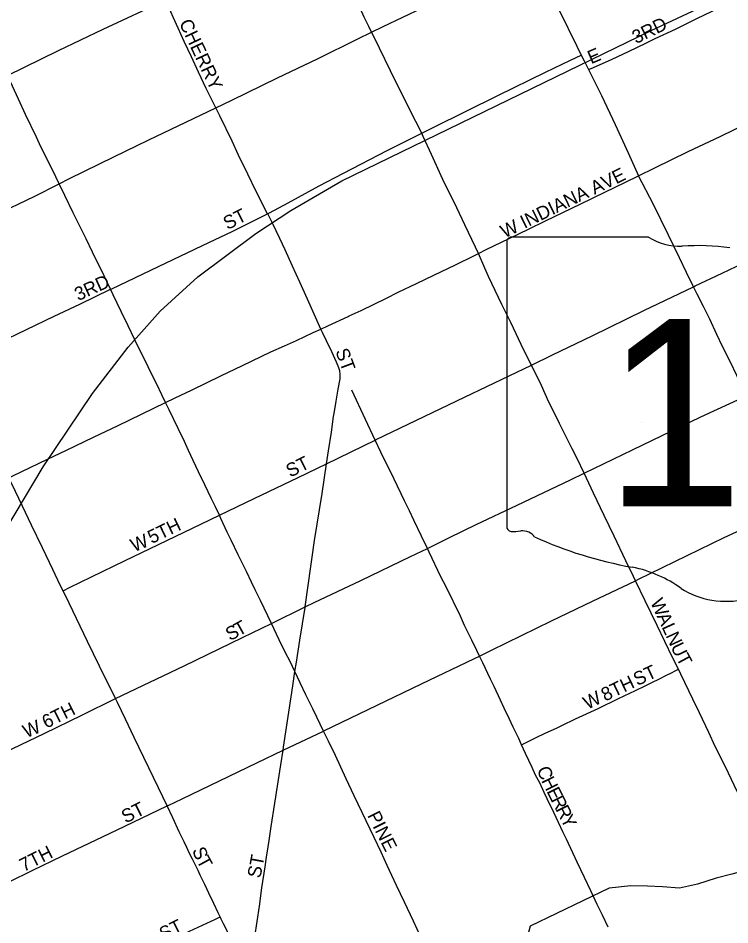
# Model space of a CAD drawing. Extents: x 1443599 to 1910620, y 1028088 to 1361369.
# Drawn here: x 1657317 to 1659961, y 1295055 to 1298423 of the extents above; entities that cross this region are included whole.
import ezdxf

# ---------------------------------------------------------------- set-up
doc = ezdxf.new("R2010")
doc.units = 0
for name, color, linetype in [('GM_X_City_Street', 7, 'Continuous'), ('GM_X_City_Street_Text', 7, 'Continuous'), ('GM_X_Minor_River', 7, 'Continuous'), ('GM_X_Rail_Line', 7, 'Continuous'), ('GM_X_State_Location', 7, 'Continuous'), ('GM_X_State_Route', 7, 'Continuous'), ('GM_X_State_Shield', 7, 'Continuous'), ('GM_X_US_Route', 7, 'Continuous')]:
    doc.layers.add(name, color=color, linetype=linetype)

msp = doc.modelspace()

# ---------------------------------------------------------------- linework, layer by layer
at = {"layer": 'GM_X_City_Street'}
for points in [[(1658630, 1298370.6), (1658619.3, 1298391.8), (1658602.7, 1298427), (1658578.2, 1298479.7), (1658565.5, 1298506.1), (1658547.9, 1298542.2), (1658526.4, 1298588.1), (1658499, 1298644.7), (1658486.5, 1298670), (1658468.7, 1298705.3), (1658454.1, 1298735.6), (1658438.5, 1298767.7)], [(1658050.6, 1298090.1), (1658015.5, 1298161.6), (1657987.3, 1298221.6), (1657960.4, 1298279.1), (1657932.9, 1298336.6), (1657911, 1298385.4), (1657892.8, 1298426), (1657883.4, 1298446.6), (1657877.5, 1298462.1), (1657866.1, 1298491.7)], [(1658630, 1298370.6), (1658673.4, 1298391.7), (1658818.5, 1298461.6), (1658921.2, 1298511.3)], [(1659435.8, 1298232), (1659445.2, 1298236.1), (1659521, 1298269.6), (1659586.3, 1298300.7), (1659645.8, 1298328.9), (1659683.4, 1298346.7), (1659758.6, 1298382.5), (1659838.9, 1298421.5), (1659944.9, 1298472.9), (1659995, 1298497.5), (1660025.8, 1298512.7)], [(1658050.6, 1298090.1), (1658110.5, 1298118.8), (1658279.7, 1298200.8), (1658428.9, 1298271.8), (1658578.3, 1298345.4), (1658630, 1298370.6)], [(1658816, 1297995.1), (1658794.3, 1298039.3), (1658743.4, 1298138.9), (1658700.4, 1298226.8), (1658659.4, 1298311.7), (1658634.3, 1298362.2), (1658630, 1298370.6)], [(1658816, 1297995.1), (1658861.1, 1298017.8), (1659099, 1298136.1), (1659276.3, 1298221.7), (1659369.4, 1298266.3), (1659408.4, 1298285)], [(1657469.4, 1297807.7), (1657457.2, 1297832.9), (1657431.8, 1297884.3), (1657401.4, 1297945), (1657384.2, 1297980.4), (1657344.2, 1298064.4), (1657317.9, 1298121.4), (1657288, 1298186.6), (1657277.1, 1298210.4)], [(1657469.4, 1297807.7), (1657507.3, 1297827), (1657672, 1297907.6), (1657801.7, 1297970.8), (1657939.1, 1298036.6), (1658050.6, 1298090.1)], [(1658243.6, 1297696.5), (1658201.3, 1297778.5), (1658170, 1297842.9), (1658135.6, 1297913.5), (1658111.8, 1297965.4), (1658065.5, 1298059.7), (1658050.6, 1298090.1)], [(1658243.6, 1297696.5), (1658250.1, 1297699.7), (1658319.3, 1297736.7), (1658435.6, 1297799.6), (1658525, 1297846.9), (1658688.3, 1297930.9), (1658816, 1297995.1)], [(1659026.6, 1297548.7), (1659016.2, 1297572.4), (1658976.1, 1297655.4), (1658946.8, 1297718), (1658895, 1297823.4), (1658852, 1297916.2), (1658821.6, 1297983.6), (1658816, 1297995.1)], [(1659026.6, 1297548.7), (1659056.1, 1297563.2), (1659140.5, 1297604), (1659214.8, 1297640), (1659276.3, 1297669.7), (1659340.5, 1297700.8), (1659407.6, 1297733.2), (1659497, 1297776.5), (1659573.8, 1297813.6), (1659622.1, 1297837)], [(1656886.7, 1297531.9), (1656989.8, 1297580.3), (1657232.3, 1297691.8), (1657376.6, 1297760.5), (1657469.4, 1297807.7)], [(1657660.2, 1297415.6), (1657635.8, 1297465.8), (1657593.3, 1297553.8), (1657568.9, 1297603.3), (1657544.6, 1297652.1), (1657520.6, 1297699.9), (1657490.3, 1297764.5), (1657469.4, 1297807.7)], [(1659825.4, 1297425.4), (1659832.2, 1297428.6), (1659933, 1297475.3), (1660036.6, 1297525), (1660145.7, 1297577.9), (1660237.5, 1297621.7), (1660367.1, 1297685), (1660416.7, 1297708.6)], [(1657660.2, 1297415.6), (1657665, 1297417.9), (1657837.9, 1297500.1), (1658027, 1297590.3), (1658108.9, 1297629.6), (1658243.6, 1297696.5)], [(1658441.7, 1297267.9), (1658391.5, 1297379.1), (1658362.8, 1297442.2), (1658335.6, 1297501.4), (1658308.9, 1297562.2), (1658289.5, 1297604.1), (1658275.8, 1297632.9), (1658263.9, 1297656), (1658245.1, 1297693.5), (1658243.6, 1297696.5)], [(1658542.2, 1297314.6), (1658546.7, 1297316.7), (1658591, 1297337.4), (1658684.8, 1297383), (1658728.4, 1297405.1), (1658796.9, 1297437.6), (1658861.6, 1297468.3), (1658941.2, 1297506.8), (1659011.8, 1297541.4), (1659026.6, 1297548.7)], [(1659223.5, 1297134.2), (1659196.1, 1297189.6), (1659147.2, 1297292.2), (1659114, 1297358.6), (1659064.1, 1297463.1), (1659050.5, 1297494.3), (1659026.6, 1297548.7)], [(1657075.7, 1297139.4), (1657097.6, 1297149.5), (1657243.9, 1297216.8), (1657450.8, 1297315.9), (1657545.3, 1297361), (1657660.2, 1297415.6)], [(1657864.5, 1296995), (1657850.6, 1297023.1), (1657831.5, 1297062.7), (1657814.6, 1297097.1), (1657799.9, 1297127.1), (1657784.5, 1297158.5), (1657765.5, 1297196.7), (1657749.3, 1297230.4), (1657725.9, 1297280.2), (1657699.5, 1297333.7), (1657670.1, 1297395.2), (1657660.2, 1297415.6)], [(1659223.5, 1297134.2), (1659302.4, 1297172.1), (1659449.1, 1297242.5), (1659641.7, 1297336.7), (1659825.4, 1297425.4)], [(1658441.7, 1297267.9), (1658466.7, 1297279.5), (1658542.2, 1297314.6)], [(1658306.3, 1297205.8), (1658350.7, 1297225.7), (1658413.2, 1297254.6), (1658441.7, 1297267.9)], [(1658512.9, 1297082.8), (1658513.5, 1297100.9), (1658511.7, 1297112.8), (1658507.9, 1297123.5), (1658499.1, 1297145.3), (1658481.6, 1297183.5), (1658462.9, 1297224.7), (1658447.8, 1297255.3), (1658441.7, 1297267.9)], [(1657864.5, 1296995), (1657897.9, 1297011.1), (1657963.4, 1297042.5), (1658069.5, 1297093.6), (1658150.4, 1297132.9), (1658255, 1297182.9), (1658306.3, 1297205.8)], [(1658643.1, 1296855.7), (1658646.6, 1296857.3), (1658975.5, 1297015.2), (1659223.5, 1297134.2)], [(1659419.3, 1296732.7), (1659393.6, 1296787.3), (1659375.3, 1296823.5), (1659349.6, 1296875.2), (1659328.1, 1296917.2), (1659311.5, 1296950.4), (1659289, 1296996.3), (1659260.7, 1297058.8), (1659223.5, 1297134.2)], [(1658490.5, 1296954.1), (1658498, 1296999.7), (1658505.4, 1297044.1), (1658512.9, 1297082.8)], [(1658643.1, 1296855.7), (1658606.6, 1296931.9), (1658556, 1297041)], [(1659419.3, 1296732.7), (1659598.8, 1296819.1), (1659852.8, 1296941.3), (1660022.4, 1297019.6)], [(1657281.5, 1296715.6), (1657297.4, 1296723.1), (1657425.6, 1296784.2), (1657495.9, 1296817.8), (1657596.5, 1296866), (1657688.2, 1296910.3), (1657864.5, 1296995)], [(1658064.6, 1296576.3), (1658049.8, 1296608.2), (1658035.3, 1296637.1), (1658010.4, 1296689.1), (1657986.8, 1296737.1), (1657966.3, 1296780.3), (1657949, 1296816.5), (1657934.1, 1296850.3), (1657911.3, 1296898.3), (1657878.2, 1296967.5), (1657864.5, 1296995)], [(1658462.6, 1296767.9), (1658469.9, 1296815.9), (1658480.5, 1296884.6), (1658488.6, 1296942.8), (1658490.5, 1296954.1)], [(1658462.6, 1296767.9), (1658643.1, 1296855.7)], [(1658837.3, 1296453.4), (1658815.6, 1296499), (1658787, 1296558.3), (1658770.9, 1296592.7), (1658752.5, 1296629.4), (1658713.7, 1296709.9), (1658664.5, 1296811), (1658643.1, 1296855.7)], [(1658064.6, 1296576.3), (1658194.1, 1296638.4), (1658356.5, 1296716.4), (1658462.6, 1296767.9)], [(1658383, 1296236), (1658404.4, 1296385.7), (1658407.9, 1296411.5), (1658418.3, 1296482.9), (1658445.6, 1296657.1), (1658462.6, 1296767.9)], [(1658837.3, 1296453.4), (1658918.9, 1296493.4), (1659019, 1296541.4), (1659170.2, 1296613.2), (1659368.3, 1296708.1), (1659419.3, 1296732.7)], [(1659610.4, 1296333.2), (1659602.6, 1296349.3), (1659575, 1296407.1), (1659531.4, 1296498.4), (1659494.4, 1296575.8), (1659454.9, 1296658.2), (1659419.3, 1296732.7)], [(1657483.6, 1296295.8), (1657473.2, 1296317.2), (1657445.5, 1296374.8), (1657406.7, 1296455.4), (1657366.5, 1296539), (1657332.6, 1296609.6), (1657292.6, 1296692.6), (1657281.5, 1296715.6)], [(1659610.4, 1296333.2), (1659618.7, 1296337.2), (1659940.2, 1296493.3), (1660209, 1296618.1)], [(1657483.6, 1296295.8), (1657507.8, 1296307.5), (1657712.2, 1296406.7), (1657964.2, 1296528.1), (1658064.6, 1296576.3)], [(1658257.5, 1296174.7), (1658244.1, 1296202.6), (1658216.6, 1296260), (1658197.4, 1296298.7), (1658183.5, 1296328), (1658165.5, 1296366.9), (1658146.6, 1296404.6), (1658133.6, 1296429.8), (1658108, 1296483.2), (1658093.8, 1296513.9), (1658070.2, 1296564.2), (1658064.6, 1296576.3)], [(1658383, 1296236), (1658416.4, 1296252.3), (1658589.4, 1296334.5), (1658774.4, 1296422.6), (1658837.3, 1296453.4)], [(1659030.6, 1296053.3), (1659020.9, 1296073.5), (1659001.8, 1296112.3), (1658975.5, 1296166.5), (1658960, 1296200.9), (1658906.5, 1296310), (1658887.1, 1296348.1), (1658844.2, 1296438.9), (1658837.3, 1296453.4)], [(1659030.6, 1296053.3), (1659075, 1296074.7), (1659298.9, 1296184.4), (1659451.2, 1296257.2), (1659610.4, 1296333.2)], [(1659769.8, 1296004), (1659748.5, 1296048), (1659690.9, 1296166.3), (1659646.8, 1296257.8), (1659610.4, 1296333.2)], [(1657678.1, 1295895.1), (1657618.4, 1296015.6), (1657574.2, 1296107.3), (1657532.9, 1296193), (1657506, 1296249.2), (1657483.6, 1296295.8)], [(1658257.5, 1296174.7), (1658383, 1296236)], [(1658344.9, 1295995.9), (1658350.9, 1296030.6), (1658363.3, 1296112.5), (1658382.7, 1296233.8), (1658383, 1296236)], [(1657678.1, 1295895.1), (1657932.9, 1296017.3), (1658150.7, 1296122.6), (1658257.5, 1296174.7)], [(1658344.9, 1295995.9), (1658326.8, 1296032.8), (1658308.7, 1296067.4), (1658286.6, 1296113.8), (1658257.5, 1296174.7)], [(1658451.2, 1295774.8), (1658452.3, 1295775.3), (1658815.8, 1295949.5), (1659012.8, 1296044.8), (1659030.6, 1296053.3)], [(1659187, 1295723.7), (1659176.7, 1295747.1), (1659156.2, 1295788.9), (1659141.2, 1295821.5), (1659122.8, 1295859.6), (1659108.9, 1295888.9), (1659084.7, 1295940.1), (1659071.5, 1295968), (1659042.9, 1296028), (1659030.6, 1296053.3)], [(1658301, 1295703.3), (1658302.9, 1295714.9), (1658322.8, 1295844.4), (1658337.2, 1295943.1), (1658344.9, 1295995.9)], [(1658451.2, 1295774.8), (1658426.7, 1295826.1), (1658411.8, 1295856.7), (1658385.8, 1295909.4), (1658364.5, 1295953.4), (1658344.9, 1295995.9)], [(1659187, 1295723.7), (1659241.7, 1295750.3), (1659274.5, 1295766.5), (1659316.3, 1295785.9), (1659336.1, 1295795.6), (1659387.3, 1295819.8), (1659471.6, 1295859), (1659547.8, 1295895.7), (1659610.9, 1295925.9), (1659646.6, 1295943), (1659673.8, 1295956.2), (1659696.8, 1295967.3), (1659725.8, 1295982.2), (1659744.1, 1295991.1), (1659757.7, 1295998), (1659769.8, 1296004)], [(1660258.4, 1294990.8), (1660197.3, 1295118.3), (1660172.1, 1295172.5), (1660136.6, 1295246.2), (1660113.2, 1295293.1), (1660055.9, 1295415), (1660039.8, 1295447.1), (1660019.2, 1295488.2), (1659977.4, 1295573.6), (1659946, 1295638.8), (1659906.9, 1295716.9), (1659882.4, 1295769.7), (1659848.1, 1295842.7), (1659823.8, 1295892.7), (1659778.8, 1295985.5), (1659769.8, 1296004)], [(1656786.7, 1295465.9), (1656817.6, 1295480.7), (1657065.5, 1295599.1), (1657412.8, 1295765.5), (1657555.4, 1295835.2), (1657675.9, 1295894.1), (1657678.1, 1295895.1)], [(1657870.4, 1295496.4), (1657838.1, 1295564.2), (1657747.8, 1295750.4), (1657715.4, 1295818.6), (1657685.4, 1295880.5), (1657678.1, 1295895.1)], [(1658301, 1295703.3), (1658451.2, 1295774.8)], [(1658826.1, 1294979.2), (1658785.1, 1295068.6), (1658752.1, 1295139.6), (1658722.8, 1295200.4), (1658688.3, 1295275.1), (1658665.9, 1295324.6), (1658639.9, 1295379.1), (1658565.1, 1295533.7), (1658535.3, 1295597.3), (1658495.2, 1295683.8), (1658469.2, 1295737.3), (1658451.2, 1295774.8)], [(1659508.5, 1295046.2), (1659487.6, 1295090.9), (1659468.6, 1295130.4), (1659443.9, 1295181), (1659420.9, 1295230.1), (1659394.1, 1295287.2), (1659353.8, 1295373.2), (1659340.3, 1295400), (1659324.1, 1295434.4), (1659306.5, 1295471.8), (1659282.6, 1295523.1), (1659271.6, 1295546.5), (1659254.5, 1295582.3), (1659239.4, 1295610.8), (1659226.6, 1295639.5), (1659201.7, 1295691.5), (1659187, 1295723.7)], [(1657870.4, 1295496.4), (1657874.2, 1295498.2), (1657925.6, 1295523.4), (1658203.9, 1295657.1), (1658301, 1295703.3)], [(1658186.9, 1294953.6), (1658213.1, 1295124.1), (1658222.5, 1295192.3), (1658234.3, 1295269.8), (1658239.9, 1295306.7), (1658245.5, 1295344.2), (1658249.1, 1295368.7), (1658257.3, 1295420), (1658270.5, 1295507.4), (1658292.3, 1295649.3), (1658301, 1295703.3)], [(1656979.2, 1295066.3), (1657196.7, 1295172.8), (1657369, 1295256.4), (1657480.9, 1295310.6), (1657681.8, 1295406.5), (1657870.4, 1295496.4)], [(1658067.2, 1295084.5), (1658060.3, 1295099.1), (1658043.9, 1295134.6), (1658025.4, 1295173), (1658010.1, 1295205), (1658000.3, 1295225.1), (1657993.2, 1295239.6), (1657985, 1295256.5), (1657972.6, 1295281.4), (1657963.9, 1295298.3), (1657953.7, 1295319.9), (1657943.2, 1295342.2), (1657933, 1295363.7), (1657915.4, 1295400.8), (1657891.2, 1295452.8), (1657870.4, 1295496.4)], [(1657174.9, 1294662.3), (1657413.8, 1294779.2), (1657602.7, 1294868.2), (1657770.4, 1294946.6), (1657937.5, 1295024.2), (1658049.4, 1295076.2), (1658067.2, 1295084.5)], [(1658186.9, 1294953.6), (1658165.4, 1294959.9), (1658147.8, 1294965), (1658134.6, 1294970.1), (1658127.3, 1294975.3), (1658119.2, 1294984.1), (1658112.8, 1294994.1), (1658094.5, 1295029.1), (1658084.2, 1295049.4), (1658080, 1295058), (1658071.5, 1295075.5), (1658067.2, 1295084.5)]]:
    msp.add_lwpolyline(points, dxfattribs=at)
at = {"layer": 'GM_X_Minor_River'}
for points in [[(1660369.6, 1295618.5), (1660283.5, 1295525.9), (1660238.3, 1295458.6), (1660191.1, 1295389.3), (1660152, 1295325.9), (1660083.3, 1295279), (1660019, 1295256.2), (1659968.9, 1295243.1), (1659910.7, 1295228.1), (1659840.5, 1295205.4), (1659774.3, 1295190.6), (1659710.6, 1295195.8), (1659654.7, 1295198.8), (1659592.9, 1295199.9), (1659512.9, 1295191.4)], [(1659512.9, 1295191.4), (1659218.9, 1295050.5), (1659096.6, 1294587.7), (1659146.1, 1294464.4), (1659261.3, 1294217.7), (1659347.7, 1294037.7), (1659275.6, 1293916.7), (1659261.8, 1293822.7), (1659259, 1293778.7), (1659252.1, 1293730.7), (1659179.8, 1293597.7), (1659062.8, 1293421.5), (1658990.7, 1293314.9)]]:
    msp.add_lwpolyline(points, dxfattribs=at)
at = {"layer": 'GM_X_Rail_Line'}
msp.add_lwpolyline([(1655840.8, 1294125.2), (1657409.2, 1296756.2), (1657593.3, 1297028.4), (1657725.4, 1297200.6), (1657844.3, 1297334.3), (1657983.9, 1297461.5), (1658200.1, 1297623), (1658330.1, 1297707.9), (1658519, 1297818.7), (1659668.6, 1298377.1), (1659977.9, 1298523.5), (1660112, 1298578.3), (1660266.7, 1298637.1), (1660354.2, 1298674.1), (1660695, 1298831.5), (1661308.1, 1299127.1), (1661770.7, 1299357), (1661928.1, 1299448.7), (1662089.6, 1299545.9), (1662245.6, 1299648.5), (1662416.7, 1299770.3), (1662652.6, 1299954.9), (1662816.3, 1300093.3), (1662986, 1300250.7)], dxfattribs=at)
at = {"layer": 'GM_X_State_Route'}
msp.add_lwpolyline([(1660209, 1296618.1), (1660177.9, 1296685.2), (1660143.8, 1296756.3), (1660120.1, 1296805.6), (1660100.9, 1296847.3), (1660076, 1296901.3), (1660038.8, 1296983.1), (1660022.4, 1297019.6), (1660011.2, 1297044.3), (1659986.4, 1297095.9), (1659963, 1297144.7), (1659934.1, 1297203.7), (1659913, 1297248), (1659886.2, 1297304.2), (1659863.3, 1297351.4), (1659839.6, 1297398.1), (1659825.4, 1297425.4), (1659822.9, 1297430.2), (1659800.1, 1297477.7), (1659773.6, 1297532.5), (1659733.2, 1297616.4), (1659676.9, 1297731.2), (1659622.1, 1297837)], dxfattribs=at)
at = {"layer": 'GM_X_State_Shield'}
for p, q in [((1659658.8, 1297609.4), (1659149.2, 1297609.4)), ((1659132.1, 1297591.2), (1659132.1, 1296534.6))]:
    msp.add_line(p, q, dxfattribs=at)
for centre, major_axis, start_param, end_param in [((1659152, 1297593.5), (20.2, 0), 1.712693, 3.28349), ((1659780.2, 1297732), (195.5, 0), 4.042523, 4.731795), ((1659845, 1297016.2), (702, 0), 1.404758, 1.657858), ((1659152.2, 1296532.3), (20.3, 0), 3.00124, 4.508301), ((1659155.3, 1296640.4), (155.2, 0), 4.665946, 4.897461), ((1659187, 1296473.6), (56, 0), 0.519207, 1.627899), ((1659893.6, 1297422.9), (1332.7, 0), 4.195997, 4.488961), ((1659496.3, 1296059.9), (417, 0), 0.823519, 1.323587), ((1659947.3, 1296468.4), (264.6, 0), 4.026481, 4.996735)]:
    msp.add_ellipse(centre, major_axis=major_axis, ratio=0.8, start_param=start_param, end_param=end_param, dxfattribs=at)
at = {"layer": 'GM_X_US_Route'}
for points in [[(1656692.4, 1297925.9), (1656697.1, 1297928.2), (1656970.7, 1298061.1), (1657256.2, 1298200.2), (1657277.1, 1298210.4), (1657466.3, 1298302.2), (1657632.1, 1298381.6), (1657866.1, 1298491.7), (1657939.6, 1298526.3), (1658142.8, 1298622), (1658438.5, 1298767.7), (1658724.7, 1298908.8), (1658776, 1298934.1), (1658959.2, 1299020), (1659029.2, 1299052.9)], [(1659029.2, 1299052.9), (1659073.8, 1298971.2), (1659109.5, 1298897.7), (1659147.7, 1298819.4), (1659172.7, 1298767.9), (1659202.6, 1298706.3), (1659224.4, 1298662.2), (1659226, 1298658.9), (1659263.7, 1298581.6), (1659327, 1298451.9), (1659392.1, 1298318.5), (1659408.4, 1298285), (1659419.3, 1298264.2), (1659425.9, 1298251.3)], [(1659622.1, 1297837), (1659682.3, 1297866.7), (1659806.2, 1297927.4), (1659924.6, 1297983.7), (1660086.8, 1298063), (1660202.7, 1298117.5), (1660212.3, 1298122.1), (1660282.8, 1298155.6), (1660427.5, 1298225), (1660524.6, 1298273.2), (1660551.7, 1298285.4), (1660584.7, 1298300), (1660620, 1298317.1), (1660671.7, 1298341.8)], [(1659425.9, 1298251.3), (1659435.8, 1298232), (1659444.7, 1298214.7), (1659484.2, 1298135.7), (1659535, 1298027.2), (1659583.7, 1297923.1), (1659622.1, 1297837)]]:
    msp.add_lwpolyline(points, dxfattribs=at)

# ---------------------------------------------------------------- texts
at = {"layer": 'GM_X_City_Street_Text'}
for s, rotation, p in [('CHERRY', 295.1953, (1657913.4, 1298405.1)), ('3RD', 25.8721, (1659612.6, 1298326.2)), ('E', 23.2137, (1659445.5, 1298251.4)), ('W INDIANA AVE', 25.8682, (1659123.9, 1297604.4)), ('ST', 26.565, (1658094.2, 1297635.2)), ('3RD', 24.561, (1657540, 1297371.3)), ('ST', 290.5546, (1658494.4, 1297185.7)), ('ST', 26.565, (1658327.4, 1296715.6)), ('5TH', 25.5643, (1657812.8, 1296469.3)), ('W', 22.6289, (1657747.2, 1296438.6)), ('W', 294.572, (1659664.6, 1296253.5)), ('A', 294.5507, (1659688.4, 1296201.5)), ('S', 26.9683, (1658103.1, 1296108.4)), ('T', 29.0733, (1658136.2, 1296125.4)), ('L', 294.5582, (1659706.7, 1296161.5)), ('N', 294.5609, (1659721.3, 1296129.4)), ('U', 295.4016, (1659739.9, 1296088.7)), ('T', 298.4124, (1659760.1, 1296046.4)), ('ST', 25.0177, (1659616.8, 1295941.3)), ('8TH', 25.563, (1659497.6, 1295883.9)), ('W', 26.565, (1659431.8, 1295853.2)), ('6TH', 26.5611, (1657421, 1295782.8)), ('W', 22.6134, (1657346.8, 1295747.9)), ('C', 289.9022, (1659243.4, 1295633.5)), ('H', 296.2526, (1659259.2, 1295590.7)), ('E', 296.5947, (1659278.8, 1295551)), ('R', 296.5651, (1659294.6, 1295519.5)), ('ST', 26.565, (1657715.8, 1295430.8)), ('R', 296.5711, (1659312.3, 1295484.1)), ('PINE', 296.5651, (1658612.8, 1295461.8)), ('Y', 296.5697, (1659330, 1295448.7)), ('7TH', 26.565, (1657337.4, 1295250.4)), ('S', 291.4259, (1657962.2, 1295332.9)), ('ST', 79.3721, (1658216.8, 1295226.1)), ('T', 298.4849, (1657977.9, 1295294)), ('ST', 26.565, (1657856.6, 1294995.2))]:
    msp.add_text(s, height=50, rotation=rotation, dxfattribs=at).set_placement(p)
at = {"layer": 'GM_X_State_Location'}
msp.add_text('199', height=1, rotation=0, dxfattribs=at).set_placement((1659629.6, 1296919.9))
at = {"layer": 'GM_X_State_Shield'}
msp.add_text('199', height=696.1, dxfattribs=at).set_placement((1659494.8, 1296609.1))

doc.saveas('drawing.dxf')
